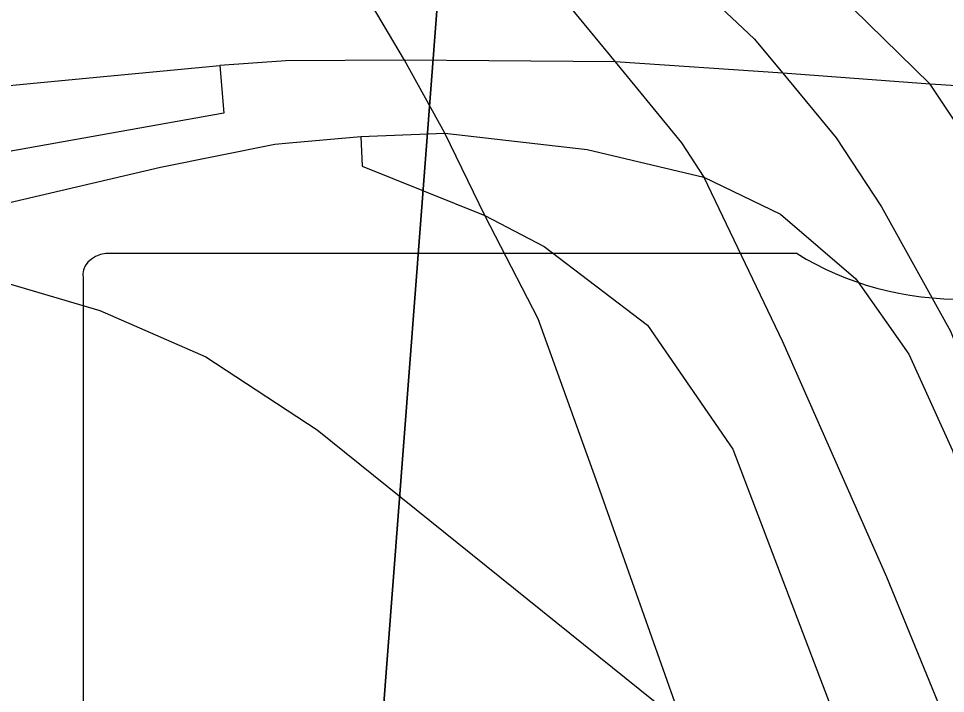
# Model space of a CAD drawing. Extents: x -8.2 to 38.5, y -0.1 to 21.9.
# Drawn here: x 6.411 to 6.5405, y 14.0771 to 14.1714 of the extents above; entities that cross this region are included whole.
import ezdxf

# ---------------------------------------------------------------- set-up
doc = ezdxf.new("R2010")
doc.units = 0
for name, color, linetype in [('Default', 7, 'Continuous'), ('GM_X_Airport_Location_Class_1', 7, 'Continuous'), ('GM_X_Airport_Location_Class_3', 7, 'Continuous'), ('GM_X_Interstate_Location', 7, 'Continuous'), ('GM_X_State_Location', 7, 'Continuous')]:
    doc.layers.add(name, color=color, linetype=linetype)

msp = doc.modelspace()

# ---------------------------------------------------------------- linework, layer by layer
at = {"layer": 'Default'}
msp.add_line((6.51975, 14.13854), (6.42316, 14.13854), dxfattribs=at)
for points in [[(6.31837, 13.96446), (6.45347, 13.96446), (6.53061, 14.97169), (5.52081, 15.07436), (5.40957, 14.10413), (5.47158, 14.08263), (5.52421, 14.06514), (5.56181, 14.05291)], [(6.45347, 13.96446), (7.45585, 13.96446), (7.52022, 14.86341), (6.53061, 14.97169)]]:
    msp.add_lwpolyline(points, close=True, dxfattribs=at)
msp.add_lwpolyline([(6.41999, 14.13507), (6.41999, 13.96446), (6.73647, 13.96446)], dxfattribs=at)
for centre, major_axis, start_param, end_param in [((6.42376, 14.13553), (0.00382, 0), 1.727492, 3.291633), ((6.54274, 14.16178), (0.03703, 0), 4.042888, 4.731792)]:
    msp.add_ellipse(centre, major_axis=major_axis, ratio=0.8, start_param=start_param, end_param=end_param, dxfattribs=at)
at = {"layer": 'GM_X_Airport_Location_Class_1'}
for points in [[(6.54498, 14.16177), (6.53835, 14.16222), (6.51776, 14.16372), (6.49432, 14.16534), (6.4649, 14.16555), (6.44834, 14.16546), (6.43912, 14.16482)], [(6.39039, 14.14116), (6.39685, 14.13769), (6.40728, 14.13501), (6.42234, 14.13057), (6.43716, 14.1241), (6.45271, 14.11392), (6.50373, 14.07284), (6.51955, 14.05889), (6.52264, 14.05689), (6.53392, 14.04959), (6.54312, 14.04545), (6.55243, 14.04245), (6.56384, 14.04209), (6.57173, 14.04209), (6.58276, 14.04418)]]:
    msp.add_lwpolyline(points, dxfattribs=at)
at = {"layer": 'GM_X_Airport_Location_Class_3'}
for points in [[(6.03796, 14.10363), (6.06343, 14.10345), (6.09813, 14.1049), (6.13209, 14.10862), (6.17011, 14.11471), (6.22124, 14.12541), (6.26645, 14.13409), (6.31453, 14.14441), (6.38746, 14.15823), (6.40525, 14.16159), (6.41992, 14.16301), (6.43912, 14.16482)], [(6.44878, 14.15401), (6.45881, 14.1549), (6.47052, 14.15535), (6.49043, 14.1531), (6.50673, 14.1492), (6.51746, 14.14405), (6.52798, 14.13501), (6.53229, 14.12887)], [(6.39039, 14.14116), (6.43081, 14.1506), (6.44677, 14.15383), (6.44878, 14.15401)], [(6.53229, 14.12887), (6.53537, 14.12449), (6.54146, 14.11102), (6.54792, 14.09034), (6.55457, 14.06814), (6.56384, 14.04209)]]:
    msp.add_lwpolyline(points, dxfattribs=at)
at = {"layer": 'GM_X_Interstate_Location'}
for points in [[(6.41347, 14.23456), (6.41843, 14.24153), (6.43223, 14.23456), (6.46379, 14.21139), (6.46644, 14.20935), (6.47925, 14.19947), (6.50126, 14.18031), (6.51377, 14.16853), (6.51776, 14.16372), (6.52522, 14.15473), (6.53155, 14.14507), (6.5412, 14.12768), (6.5473, 14.11234), (6.55196, 14.09605), (6.56174, 14.06345), (6.56533, 14.05693), (6.56989, 14.05334), (6.57347, 14.05139), (6.5813, 14.05041), (6.58276, 14.04418)], [(6.46644, 14.20935), (6.46023, 14.2042), (6.47927, 14.18367), (6.49432, 14.16534), (6.50361, 14.15402), (6.50673, 14.1492), (6.5177, 14.12625), (6.53223, 14.09336), (6.54501, 14.06224), (6.55243, 14.04245), (6.55799, 14.0209)], [(6.43912, 14.16482), (6.43967, 14.15817), (6.34129, 14.14061)], [(6.45881, 14.1549), (6.45897, 14.15075), (6.47612, 14.14386), (6.4844, 14.13952), (6.49887, 14.12854), (6.51076, 14.11123), (6.52601, 14.07124), (6.52635, 14.07036), (6.53392, 14.04959), (6.53866, 14.0279), (6.54874, 14.00477), (6.55608, 13.98588)]]:
    msp.add_lwpolyline(points, dxfattribs=at)
at = {"layer": 'GM_X_State_Location'}
for points in [[(6.54273, 14.15566), (6.53835, 14.16222), (6.5124, 14.18765), (6.49679, 14.20116), (6.48553, 14.2099)], [(6.51886, 13.96446), (6.51783, 13.99731), (6.51509, 14.01981), (6.51333, 14.03359), (6.50961, 14.0536), (6.50373, 14.07284), (6.4917, 14.10695), (6.48356, 14.12942), (6.47612, 14.14386), (6.47052, 14.15535), (6.4649, 14.16555), (6.4603, 14.17331)]]:
    msp.add_lwpolyline(points, dxfattribs=at)

doc.saveas('drawing.dxf')
